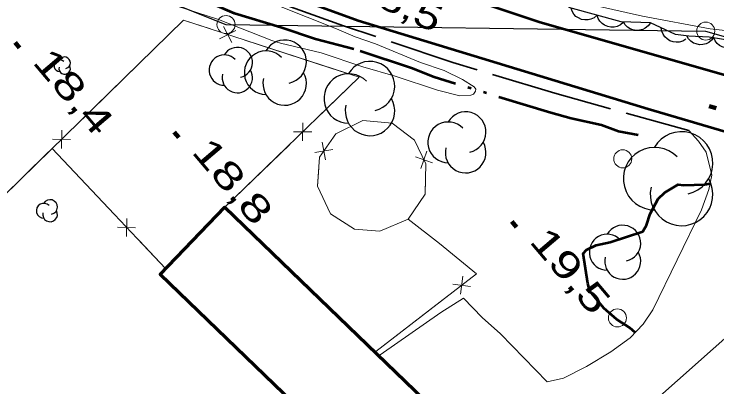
# Model space of a CAD drawing. Extents: x 386081 to 389416, y 5130568 to 5134082.
# Drawn here: x 388522.8 to 388600.6, y 5132428.5 to 5132469.8 of the extents above; entities that cross this region are included whole.
import ezdxf

# ---------------------------------------------------------------- set-up
doc = ezdxf.new("R2010")
doc.units = 0
doc.header["$LTSCALE"] = 1.2
for name, pattern in [('DASH_DOUBLE_DOT', [9.2, 5, -1.2, 0.3, -1.2, 0.3, -1.2]), ('DOT_DASHED', [7.7, 5, -1.2, 0.3, -1.2]), ('LONG_DASHED', [7.5, 6, -1.5])]:
    doc.linetypes.add(name, pattern=pattern)
for name, color, linetype, lineweight in [('1', 7, 'Continuous', 53), ('19', 7, 'Continuous', 13), ('2', 7, 'Continuous', 13), ('21', 7, 'LONG_DASHED', 35), ('3', 7, 'Continuous', 140), ('31', 7, 'Continuous', 70), ('36', 7, 'Continuous', 13), ('37', 7, 'Continuous', 13), ('4', 7, 'DASH_DOUBLE_DOT', 53), ('44', 7, 'Continuous', 25)]:
    doc.layers.add(name, color=color, linetype=linetype, lineweight=lineweight)

msp = doc.modelspace()

# ---------------------------------------------------------------- linework, layer by layer
at = {"layer": '1'}
msp.add_lwpolyline([(388591.54, 5132434.54), (388590.96, 5132435.07), (388589.52, 5132435.97), (388588.08, 5132437.25), (388586.54, 5132439.12), (388586.29, 5132439.98), (388585.79, 5132443.28), (388586.17, 5132443.68), (388587.24, 5132444.21), (388588.78, 5132444.55), (388592.38, 5132445.72), (388592.82, 5132446.42), (388593.2, 5132447.66), (388594.09, 5132449.34), (388594.85, 5132450.03), (388596.31, 5132450.93), (388596.95, 5132450.86), (388599.24, 5132450.91), (388599.85, 5132451.04)], dxfattribs=at)
at = {"layer": '19'}
for points in [[(388574.59, 5132436.21), (388576.63, 5132434.41), (388581.81, 5132429.09), (388583.6, 5132429.51), (388586.17, 5132430.79), (388588.87, 5132432.42), (388590.98, 5132433.95), (388592.43, 5132435.47), (388593.5, 5132437.05), (388598.88, 5132448.13), (388599.72, 5132450.38), (388600.03, 5132451.95), (388599.42, 5132454.5), (388598.55, 5132455.73), (388597.5, 5132456.88)], [(388574.59, 5132436.21), (388572.55, 5132438.36), (388570.04, 5132436.76), (388563.32, 5132432.09)]]:
    msp.add_lwpolyline(points, dxfattribs=at)
at = {"layer": '2'}
for points in [[(388529.66, 5132487.12), (388533.07, 5132487.54), (388533.74, 5132487.41), (388536.4, 5132486.55), (388541.21, 5132484.71), (388556.63, 5132479.16), (388559.1, 5132478.63), (388562.75, 5132477.51), (388572.1, 5132474.99), (388578.21, 5132473), (388583.96, 5132471.46), (388592.37, 5132469.53), (388599.84, 5132468.13), (388604.53, 5132467.63)], [(388539.55, 5132471.05), (388545.41, 5132469.19), (388551.31, 5132466.84), (388552.25, 5132466.54), (388556.75, 5132465.48), (388561.37, 5132463.93), (388564.95, 5132462.92), (388569.66, 5132461.34), (388572.14, 5132460.74), (388573.36, 5132460.79), (388573.64, 5132460.91), (388573.88, 5132461.26), (388573.9, 5132461.45), (388573.71, 5132461.73), (388572.41, 5132462.54), (388570.4, 5132463.54), (388567.76, 5132464.43), (388562.77, 5132466.49), (388560.52, 5132467.26), (388558.48, 5132468.15), (388551.96, 5132470.73)]]:
    msp.add_lwpolyline(points, dxfattribs=at)
at = {"layer": '21', "linetype": 'Continuous', "lineweight": 53}
for points in [[(388191.48, 5132611.97), (388201.34, 5132608.24), (388228.73, 5132598.22), (388268.27, 5132585.17), (388287.74, 5132578.66), (388303.84, 5132573.63), (388321.27, 5132567.92), (388340.39, 5132560.41), (388359.24, 5132552.66), (388386.08, 5132541.24), (388413.51, 5132528.97), (388446.14, 5132514.94), (388481.46, 5132500.28), (388528.45, 5132480.9), (388560.87, 5132469.08), (388592.98, 5132459.29), (388624.84, 5132449.91), (388649.31, 5132442.21), (388698.24, 5132426.15), (388719.57, 5132420.8), (388747.92, 5132415.16), (388759.06, 5132412.44)], [(388752.35, 5132420.42), (388746.56, 5132421.72), (388723.84, 5132426.42), (388706.19, 5132430.3), (388688.75, 5132435.61), (388650.33, 5132448.25), (388633.46, 5132453.57), (388619.16, 5132457.98), (388581.01, 5132468.83), (388558.46, 5132476.36), (388537.23, 5132484.09), (388513.45, 5132493.63), (388486.44, 5132504.88), (388466.69, 5132512.98), (388443.12, 5132522.9), (388422.08, 5132531.86), (388395.19, 5132543.69), (388370.98, 5132554.57), (388349.79, 5132563.34), (388333.23, 5132569.83), (388319.55, 5132574.91)]]:
    msp.add_lwpolyline(points, dxfattribs=at)
at = {"layer": '21'}
msp.add_lwpolyline([(388597.5, 5132456.88), (388582.65, 5132461.01), (388571.35, 5132464.43), (388559.23, 5132468.47), (388544, 5132473.92), (388528.68, 5132479.59), (388525.91, 5132480.72)], dxfattribs=at)
at = {"layer": '3'}
for p, q in [((388522.86, 5132466.64), (388523.37, 5132466.03)), ((388599.75, 5132459.58), (388600.51, 5132459.36)), ((388540.48, 5132456.72), (388540.99, 5132456.11)), ((388577.89, 5132446.82), (388578.4, 5132446.21))]:
    msp.add_line(p, q, dxfattribs=at)
at = {"layer": '31'}
msp.add_lwpolyline([(388566.3, 5132414.59), (388538.92, 5132440.97), (388546.09, 5132448.41), (388573.46, 5132422.03)], close=True, dxfattribs=at)
at = {"layer": '31', "lineweight": 35}
msp.add_lwpolyline([(388592.28, 5132425.72), (388604.15, 5132436.26), (388608.58, 5132431.29), (388600.18, 5132423.82), (388599.8, 5132424.24), (388596.33, 5132421.16)], close=True, dxfattribs=at)
at = {"layer": '36', "lineweight": 25}
msp.add_lwpolyline([(388287.89, 5132574.37), (388317.1, 5132565.88), (388359.16, 5132547.34), (388422.11, 5132519.87), (388495.36, 5132488.91), (388546.21, 5132468.63), (388599.35, 5132467.9), (388679.46, 5132445.13), (388742.17, 5132427.49), (388747.41, 5132426.3)], dxfattribs=at)
at = {"layer": '36'}
for centre in [(388546.228, 5132468.61), (388599.368, 5132467.89), (388590.178, 5132453.76), (388589.588, 5132436.16)]:
    msp.add_circle(centre, 1, dxfattribs=at)
at = {"layer": '37'}
for p, q in [((388547.3, 5132467.96), (388545.51, 5132467.05)), ((388545.95, 5132468.4), (388546.86, 5132466.62)), ((388557.82, 5132463.8), (388548.31, 5132466.89)), ((388536.61, 5132464.29), (388529.45, 5132457.31)), ((388554.7, 5132455.74), (388554.74, 5132457.75)), ((388528.03, 5132456.92), (388528, 5132454.91)), ((388555.72, 5132456.73), (388553.72, 5132456.76)), ((388527.01, 5132455.93), (388529.01, 5132455.9)), ((388556.89, 5132455.62), (388557.24, 5132453.65)), ((388567.29, 5132455.45), (388567.1, 5132455.84)), ((388526.98, 5132454.9), (388539.51, 5132441.62)), ((388526.98, 5132454.9), (388533.84, 5132447.63)), ((388546.09, 5132448.41), (388553.28, 5132455.36)), ((388556.08, 5132454.46), (388558.05, 5132454.81)), ((388526.58, 5132454.52), (388519.42, 5132447.54)), ((388569.09, 5132453.31), (388567.21, 5132453.98)), ((388568.48, 5132454.59), (388567.81, 5132452.7)), ((388535.19, 5132445.17), (388535.24, 5132447.17)), ((388534.21, 5132446.2), (388536.22, 5132446.14)), ((388536.59, 5132444.72), (388539.51, 5132441.62)), ((388572.2, 5132438.78), (388572.46, 5132440.77)), ((388573.32, 5132439.65), (388571.34, 5132439.9)), ((388562.83, 5132432.44), (388570.75, 5132438.55))]:
    msp.add_line(p, q, dxfattribs=at)
for points in [[(388546.09, 5132448.41), (388560.97, 5132462.78), (388541.53, 5132469.09), (388495.61, 5132424.33)], [(388544.5, 5132468.13), (388541.53, 5132469.09), (388536.61, 5132464.29)], [(388556.16, 5132458.14), (388560.97, 5132462.78), (388557.82, 5132463.8)], [(388567.1, 5132455.84), (388564.64, 5132457.69), (388561.38, 5132458), (388558.39, 5132456.53), (388558.21, 5132456.27)], [(388556.51, 5132452.78), (388556.37, 5132450.72), (388557.81, 5132447.66), (388560.47, 5132445.97), (388561.86, 5132445.86)], [(388561.86, 5132445.86), (388563.26, 5132445.75), (388566.4, 5132447.09), (388568.3, 5132449.86), (388568.33, 5132451.69)], [(388562.83, 5132432.44), (388573.97, 5132441.04), (388569.88, 5132444.41), (388566.4, 5132447.09)], [(388573.91, 5132441), (388573.97, 5132441.04), (388569.88, 5132444.41), (388566.4, 5132447.09)]]:
    msp.add_lwpolyline(points, dxfattribs=at)
msp.add_lwpolyline([(388567.1, 5132455.84), (388564.64, 5132457.69), (388561.38, 5132458), (388558.39, 5132456.53), (388556.59, 5132453.95), (388556.37, 5132450.72), (388557.81, 5132447.66), (388560.47, 5132445.97), (388563.26, 5132445.75), (388566.4, 5132447.09), (388568.3, 5132449.86), (388568.35, 5132453.22)], close=True, dxfattribs=at)
at = {"layer": '4'}
msp.add_lwpolyline([(388591.87, 5132456.38), (388589.7, 5132456.8), (388587.8, 5132457.47), (388584.46, 5132458.21), (388582.2, 5132458.84), (388569.27, 5132462.8), (388566.77, 5132463.8), (388560.38, 5132465.9), (388556.13, 5132467), (388552.31, 5132468.3), (388547.17, 5132469.84), (388542.08, 5132472.05), (388539.85, 5132472.94), (388533.23, 5132475.46), (388531.31, 5132476.08), (388526.11, 5132478.12)], dxfattribs=at)
at = {"layer": '44', "linetype": 'DOT_DASHED'}
msp.add_lwpolyline([(388604.08, 5132466.53), (388599.76, 5132467.23), (388597.48, 5132467.34), (388596.02, 5132467.53), (388593.24, 5132468.81), (388590, 5132468.91), (388583.4, 5132470.73), (388580.87, 5132471.32), (388576.19, 5132473.16), (388571.99, 5132475.29), (388570.79, 5132476.54), (388570.79, 5132477.81), (388572, 5132479.08), (388573.93, 5132479.62), (388579.13, 5132479.62), (388582.99, 5132479.16), (388588.77, 5132477.98), (388593.36, 5132476.79), (388598.54, 5132474.75), (388601.31, 5132473.42)], dxfattribs=at)
at = {"layer": '44'}
for points in [[(388587.34, 5132469.64), (388587.02, 5132469.37), (388586.65, 5132469.21), (388586.33, 5132469.12), (388585.98, 5132469.12), (388585.62, 5132469.19), (388585.27, 5132469.35), (388584.99, 5132469.52), (388584.76, 5132469.78), (388584.56, 5132470.1), (388584.45, 5132470.44)], [(388590.23, 5132468.85), (388589.92, 5132468.57), (388589.54, 5132468.41), (388589.23, 5132468.32), (388588.87, 5132468.32), (388588.51, 5132468.39), (388588.16, 5132468.55), (388587.88, 5132468.72), (388587.65, 5132468.99), (388587.46, 5132469.3), (388587.34, 5132469.64)], [(388593.24, 5132468.81), (388593, 5132468.47), (388592.67, 5132468.23), (388592.38, 5132468.06), (388592.04, 5132467.98), (388591.67, 5132467.96), (388591.3, 5132468.04), (388590.99, 5132468.14), (388590.7, 5132468.34), (388590.43, 5132468.6), (388590.24, 5132468.9)], [(388597.17, 5132467), (388596.81, 5132466.78), (388596.42, 5132466.68), (388596.09, 5132466.65), (388595.74, 5132466.71), (388595.4, 5132466.83), (388595.08, 5132467.05), (388594.83, 5132467.26), (388594.64, 5132467.56), (388594.5, 5132467.9), (388594.44, 5132468.26)], [(388600.27, 5132467.21), (388600.02, 5132466.87), (388599.69, 5132466.63), (388599.4, 5132466.47), (388599.06, 5132466.4), (388598.69, 5132466.38), (388598.31, 5132466.47), (388598, 5132466.57), (388597.72, 5132466.78), (388597.46, 5132467.04), (388597.27, 5132467.35)], [(388603.23, 5132466.67), (388602.94, 5132466.36), (388602.59, 5132466.16), (388602.28, 5132466.04), (388601.93, 5132466), (388601.56, 5132466.03), (388601.2, 5132466.15), (388600.9, 5132466.29), (388600.64, 5132466.53), (388600.42, 5132466.82), (388600.26, 5132467.15)]]:
    msp.add_lwpolyline(points, dxfattribs=at)
for centre, radius, start, end in [((388552.725, 5132464.497), 2.406, 282.26917, 149.72626), ((388547.481, 5132464.418), 1.679, 282.26917, 149.72626), ((388550.656, 5132463.295), 2.406, 44.11537, 269.80396), ((388528.356, 5132464.392), 0.636, 282.26917, 149.72626), ((388546.037, 5132463.578), 1.679, 44.11537, 269.80396), ((388527.809, 5132464.074), 0.636, 44.11537, 269.80396), ((388528.356, 5132463.756), 0.636, 166.93686, 29.62122), ((388562.174, 5132461.802), 2.74, 282.26917, 149.72626), ((388547.481, 5132462.739), 1.679, 166.93686, 29.62122), ((388552.725, 5132462.092), 2.406, 166.93686, 29.62122), ((388559.818, 5132460.432), 2.74, 44.11537, 269.80396), ((388562.174, 5132459.062), 2.74, 166.93686, 29.62122), ((388572.771, 5132456.707), 2.253, 282.26917, 149.72626), ((388570.834, 5132455.581), 2.253, 44.11537, 269.80396), ((388596.688, 5132453.293), 3.468, 282.26917, 149.72626), ((388596.688, 5132453.293), 3.468, 282.26917, 149.72626), ((388572.771, 5132454.455), 2.253, 166.93686, 29.62122), ((388593.706, 5132451.559), 3.468, 44.11537, 269.80396), ((388593.706, 5132451.559), 3.468, 44.11537, 269.80396), ((388596.688, 5132449.825), 3.468, 166.93686, 29.62122), ((388596.688, 5132449.825), 3.468, 166.93686, 29.62122), ((388526.74, 5132448.426), 0.815, 282.26917, 149.72626), ((388526.04, 5132448.018), 0.815, 44.11537, 269.80396), ((388526.74, 5132447.611), 0.815, 166.93686, 29.62122), ((388590.172, 5132444.421), 1.992, 282.26917, 149.72626), ((388588.459, 5132443.425), 1.992, 44.11537, 269.80396), ((388590.172, 5132442.429), 1.992, 166.93686, 29.62122)]:
    msp.add_arc(centre, radius, start, end, dxfattribs=at)

# ---------------------------------------------------------------- texts
at = {"layer": '3'}
for s, rotation, width, p in [('18,5   ', 334.584, 1.3, (388560.13, 5132472)), ('18,4   ', 310.294, 1.4, (388524.69, 5132464.42)), ('18,8   ', 310.294, 1.4, (388542.31, 5132454.5)), ('19,5   ', 310.294, 1.4, (388579.72, 5132444.6))]:
    msp.add_text(s, height=3, rotation=rotation, dxfattribs=dict(at, width=width)).set_placement(p)

doc.saveas('drawing.dxf')
